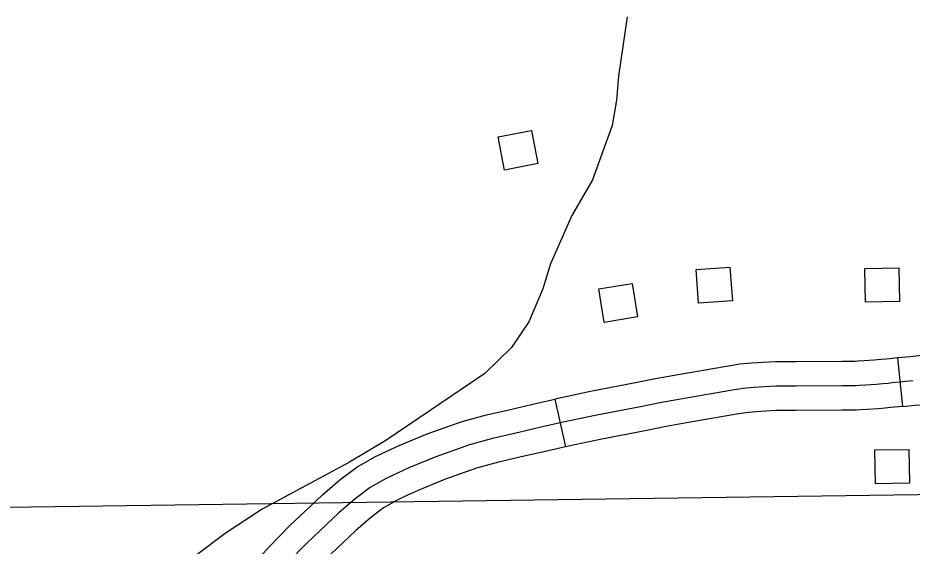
# Model space of a CAD drawing. Extents: x -19 to 366, y -4 to 359.
# Drawn here: x 138.405 to 138.926, y 195.99 to 196.298 of the extents above; entities that cross this region are included whole.
import ezdxf

# ---------------------------------------------------------------- set-up
doc = ezdxf.new("R2010")
doc.units = 0
for name, color, linetype in [('21', 7, 'Continuous'), ('R_Axis Annot', 7, 'Continuous'), ('R_ROW', 7, 'Continuous'), ('R_Temp Easement', 7, 'Continuous'), ('Sheet Fence', 7, 'Continuous')]:
    doc.layers.add(name, color=color, linetype=linetype)

msp = doc.modelspace()

# ---------------------------------------------------------------- linework, layer by layer
at = {"layer": '21'}
for points in [[(138.6885, 196.20908), (138.68468, 196.22842), (138.70408, 196.23225), (138.7079, 196.21291)], [(138.80146, 196.13152), (138.80003, 196.15118), (138.81975, 196.15262), (138.82118, 196.13296)], [(138.89865, 196.13212), (138.8983, 196.15183), (138.91807, 196.15217), (138.91841, 196.13246)], [(138.74647, 196.1204), (138.74328, 196.13985), (138.76279, 196.14306), (138.76598, 196.12361)], [(138.90452, 196.02636), (138.90418, 196.04607), (138.92395, 196.04641), (138.92429, 196.0267)]]:
    msp.add_lwpolyline(points, close=True, dxfattribs=at)
at = {"layer": 'R_Axis Annot'}
msp.add_lwpolyline([(138.38455, 196.0125), (139.3757, 196.02631)], dxfattribs=at)
at = {"layer": 'R_ROW'}
for p, q in [((138.91739, 196.09966), (138.92015, 196.07139)), ((138.71766, 196.07565), (138.72393, 196.04794)), ((138.72393, 196.04794), (138.72393, 196.04794))]:
    msp.add_line(p, q, dxfattribs=at)
for points in [[(139.01668, 196.10982), (139.01047, 196.10914), (139.00381, 196.10839), (138.99272, 196.10715), (138.97422, 196.1051), (138.96415, 196.10412), (138.95048, 196.10281), (138.9452, 196.10232), (138.93412, 196.10128), (138.92794, 196.10068), (138.92482, 196.10039), (138.91739, 196.09966)], [(138.91739, 196.09966), (138.91286, 196.09922), (138.91069, 196.09902), (138.90766, 196.09876), (138.90382, 196.09844), (138.89777, 196.098), (138.89438, 196.09779), (138.89241, 196.09769), (138.88825, 196.0976), (138.88485, 196.09756), (138.85806, 196.09743), (138.85368, 196.09742), (138.85147, 196.09742), (138.84894, 196.09741), (138.84626, 196.09742), (138.83886, 196.09705), (138.83252, 196.09661), (138.82542, 196.09597), (138.81888, 196.0949), (138.81659, 196.0945)], [(138.81659, 196.0945), (138.78959, 196.08982), (138.77632, 196.08746), (138.76576, 196.08532), (138.73847, 196.08005), (138.71959, 196.07608), (138.71766, 196.07565)], [(138.92617, 196.08625), (138.9142, 196.08508), (138.91195, 196.08487), (138.90886, 196.0846), (138.90491, 196.08428), (138.89872, 196.08383), (138.8952, 196.08361), (138.89293, 196.08349), (138.88848, 196.0834), (138.88497, 196.08336), (138.85812, 196.08323), (138.85369, 196.08321), (138.85149, 196.08322), (138.84895, 196.0832), (138.84659, 196.08321), (138.8397, 196.08287), (138.83365, 196.08245), (138.82721, 196.08187), (138.82124, 196.08089), (138.79205, 196.07583), (138.77897, 196.07351), (138.76852, 196.07138)], [(138.92015, 196.07139), (138.92752, 196.07211), (138.93063, 196.0724), (138.93683, 196.073), (138.94785, 196.07404), (138.95315, 196.07453), (138.96688, 196.07584), (138.97716, 196.07685), (138.99587, 196.07891), (139.00697, 196.08016), (139.01362, 196.0809), (139.01981, 196.08159)], [(138.61948, 196.04521), (138.62704, 196.04875), (138.64328, 196.05539), (138.66374, 196.06266), (138.67797, 196.06647), (138.69098, 196.06948), (138.7074, 196.07333), (138.71766, 196.07565)], [(138.76852, 196.07138), (138.74128, 196.06613), (138.72261, 196.06221), (138.71059, 196.05948), (138.6942, 196.05564), (138.6814, 196.05269), (138.66796, 196.04908), (138.64835, 196.04212), (138.63274, 196.03574), (138.61941, 196.02948), (138.61021, 196.02423), (138.60139, 196.01763), (138.59199, 196.00944), (138.58451, 196.00238), (138.57354, 195.99204), (138.56164, 195.97985)], [(138.92015, 196.07139), (138.91553, 196.07093), (138.91321, 196.07072), (138.91006, 196.07045), (138.90601, 196.07012), (138.89967, 196.06966), (138.89602, 196.06943), (138.89345, 196.06929), (138.88871, 196.0692), (138.88509, 196.06915), (138.85818, 196.06903), (138.8537, 196.06901), (138.85151, 196.06901), (138.84897, 196.069), (138.84691, 196.06901), (138.84055, 196.06869), (138.83478, 196.06829), (138.82899, 196.06777), (138.8236, 196.06688), (138.82144, 196.06651)], [(138.82144, 196.06651), (138.7945, 196.06184), (138.78163, 196.05955), (138.77128, 196.05745), (138.74408, 196.0522), (138.72564, 196.04833), (138.72393, 196.04794)], [(138.53951, 195.97608), (138.54035, 195.97713), (138.55121, 195.98951), (138.56358, 196.00218), (138.57476, 196.01272), (138.58245, 196.01996), (138.59245, 196.02869), (138.60241, 196.03613), (138.61286, 196.0421), (138.61948, 196.04521)], [(138.72393, 196.04794), (138.71378, 196.04564), (138.69742, 196.04181), (138.68484, 196.03891), (138.67219, 196.03551), (138.65342, 196.02884), (138.63845, 196.02273), (138.63155, 196.01949)], [(138.63155, 196.01949), (138.62596, 196.01687), (138.61802, 196.01233), (138.61032, 196.00658), (138.60153, 195.99891), (138.59425, 195.99205), (138.5835, 195.98191), (138.57207, 195.9702), (138.56213, 195.95888), (138.5617, 195.95834)]]:
    msp.add_lwpolyline(points, dxfattribs=at)
at = {"layer": 'R_Temp Easement'}
msp.add_lwpolyline([(138.75996, 196.29838), (138.75482, 196.26384), (138.75375, 196.2498), (138.75117, 196.235), (138.73959, 196.20347), (138.72759, 196.18256), (138.71524, 196.15444), (138.71077, 196.14001), (138.70254, 196.12063), (138.6924, 196.1058), (138.67696, 196.09056), (138.61928, 196.05163), (138.59816, 196.03902), (138.54724, 196.0115), (138.52575, 195.99738), (138.49108, 195.97144)], dxfattribs=at)
at = {"layer": 'Sheet Fence'}
for points in [[(146.77834, 1.69699), (146.57878, 10.31313), (146.37852, 18.92942), (146.17757, 27.54584), (145.97591, 36.16241), (145.77356, 44.77911), (145.57052, 53.39596), (145.36679, 62.01295), (145.16236, 70.63008), (144.95724, 79.24735), (144.75142, 87.86477), (144.54492, 96.48232), (144.33773, 105.10002), (144.12986, 113.71787), (143.92129, 122.33585), (143.71204, 130.95398), (143.5021, 139.57225), (143.29148, 148.19067), (143.08018, 156.80923), (142.8682, 165.42794), (142.65553, 174.04679), (142.44218, 182.66579), (142.22816, 191.28493), (142.01345, 199.90421), (141.79807, 208.52365), (141.58202, 217.14322), (141.36528, 225.76295), (141.14788, 234.38282), (140.9298, 243.00284), (140.71105, 251.623), (140.49162, 260.24332), (140.27153, 268.86377), (140.05077, 277.48438), (139.82934, 286.10514), (139.60724, 294.72604), (139.38447, 303.34709), (139.16105, 311.96829), (138.93695, 320.58964), (138.7122, 329.21114), (138.48678, 337.83278), (138.2607, 346.45458)], [(139.44064, 1.53154), (139.25106, 10.14733), (139.06082, 18.76327), (138.86992, 27.37935), (138.67836, 35.99557), (138.48613, 44.61194), (138.29325, 53.22845), (138.09971, 61.84511), (137.9055, 70.46191), (137.71065, 79.07885), (137.51513, 87.69595), (137.31896, 96.31318), (137.12214, 104.93057), (136.92466, 113.54809), (136.72653, 122.16577), (136.52775, 130.78359), (136.32832, 139.40156), (136.12824, 148.01968), (135.9275, 156.63794), (135.72612, 165.25636), (135.5241, 173.87492), (135.32143, 182.49362), (135.11811, 191.11248), (134.91415, 199.73149), (134.70954, 208.35064), (134.50429, 216.96995), (134.2984, 225.5894), (134.09187, 234.209), (133.8847, 242.82876), (133.6769, 251.44866), (133.46845, 260.06872), (133.25937, 268.68892), (133.04965, 277.30928), (132.8393, 285.92978), (132.62831, 294.55044), (132.41669, 303.17125), (132.20444, 311.79221), (131.99156, 320.41333), (131.77805, 329.0346), (131.56391, 337.65601), (131.34914, 346.27759)], [(0, 189.51617), (7.11214, 189.52059), (14.22427, 189.53386), (21.33637, 189.55597), (28.44845, 189.58693), (35.56048, 189.62672), (42.67245, 189.67537), (49.78436, 189.73285), (56.89619, 189.79918), (64.00793, 189.87436), (71.11958, 189.95838), (78.23111, 190.05124), (85.34253, 190.15294), (92.45381, 190.26349), (99.56495, 190.38288), (106.67593, 190.51112), (113.78675, 190.6482), (120.89739, 190.79412), (128.00785, 190.94888), (135.11811, 191.11248), (142.22816, 191.28493), (149.33799, 191.46621), (156.44759, 191.65634), (163.55694, 191.85531), (170.66605, 192.06312), (177.77489, 192.27977), (184.88345, 192.50526), (191.99173, 192.73959), (199.09971, 192.98276), (206.20739, 193.23477), (213.31474, 193.49561), (220.42177, 193.7653), (227.52845, 194.04382), (234.63479, 194.33118), (241.74076, 194.62738), (248.84635, 194.93241), (255.95157, 195.24628), (263.05638, 195.56898), (270.16079, 195.90052), (277.26478, 196.24089), (284.36834, 196.5901), (291.47147, 196.94814), (298.57414, 197.31501), (305.67635, 197.69072), (312.77809, 198.07525), (319.87934, 198.46862), (326.9801, 198.87082), (334.08035, 199.28185), (341.18009, 199.7017)]]:
    msp.add_spline(points, degree=3, dxfattribs=at)

doc.saveas('drawing.dxf')
